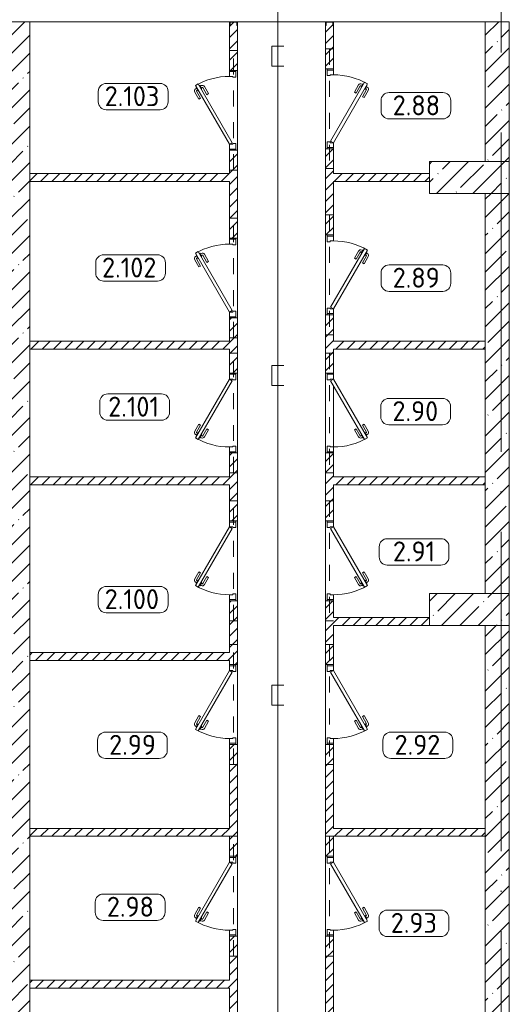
# Model space of a CAD drawing. Header units: millimetres. Extents: x -32229 to 291619, y -13689 to 125138.
# Tile 495 of 565: x 120680 to 126805, y 60997 to 73325. Entities that reach past the tile are written whole.
import ezdxf

# ---------------------------------------------------------------- set-up
doc = ezdxf.new("R2010")
doc.units = ezdxf.units.MM
doc.linetypes.add('3_ Штрих_ 1 х 1 мм', pattern=[400, 200, -200])
doc.linetypes.add('ADSK_Линия сетки', pattern=[5000, 4000, -500, 0, -500])
for name, color, linetype, lineweight in [('A-AREA-____-IDEN', 7, 'Continuous', 9), ('A-DOOR-____-MCUT', 7, 'Continuous', 9), ('A-DOOR-____-OTLN', 7, 'Continuous', 18), ('A-DOOR-FRAM-MCUT', 7, 'Continuous', 9), ('A-FLOR-____-OTLN', 7, 'Continuous', 18), ('A-GENM-____-OTLN', 7, 'Continuous', 18), ('A-WALL-____-MCUT', 7, 'Continuous', 40), ('A-WALL-____-PATT', 7, 'Continuous', 40), ('I-WALL-____-MCUT', 7, 'Continuous', 40), ('S-BEAM-____-OTLN', 7, 'Continuous', 18), ('S-COLS-____-MCUT', 7, 'Continuous', 40), ('S-COLS-____-OTLN', 7, 'Continuous', 18), ('S-GRID-____-OTLN', 7, 'Continuous', 9)]:
    doc.layers.add(name, color=color, linetype=linetype, lineweight=lineweight)
doc.layers.add('A-DETL-____-OTLN', color=7, linetype='Continuous', lineweight=9, true_color=0x00a600)
doc.styles.add('GOST Common_9', font='GOST_Common.ttf', dxfattribs={"height": 250})
pattern_1 = [(45, (0, 0), (-70.71068, 70.71068), [])]
pattern_2 = [(45, (0, 0), (-228.0985, 228.0985), []), (45, (228.1, 0), (-228.0985, 228.0985), [403.225, -80.645, 6.706, -73.939])]

# ---------------------------------------------------------------- blocks, each defined once
blk = doc.blocks.new('АР_Дверь однопольная - 1000х2100h_850__Кладовая-4627048--02 ЭМ')
at = {"layer": 'A-DOOR-____-MCUT', "color": 253, "lineweight": 13, "true_color": 0xaaaaaa}
for p, q in [((311, 475), (-425, 50)), ((-405, 15), (331, 440)), ((331, 440), (311, 475)), ((-425, 50), (-405, 15))]:
    blk.add_line(p, q, dxfattribs=at)
at = {"layer": 'A-DOOR-____-OTLN', "color": 253, "lineweight": 5, "true_color": 0xaaaaaa}
for p, q in [((139, 433), (228, 485)), ((151, 412), (139, 433)), ((151, 412), (240, 463)), ((196, 334), (285, 385)), ((285, 469), (242, 444)), ((242, 444), (246, 438)), ((253, 451), (247, 461)), ((270, 396), (266, 403)), ((275, 463), (269, 474)), ((313, 421), (270, 396)), ((281, 402), (287, 392)), ((289, 463), (285, 469)), ((303, 415), (309, 404)), ((309, 428), (313, 421)), ((196, 334), (209, 312)), ((209, 312), (298, 363))]:
    blk.add_line(p, q, dxfattribs=at)
for centre, radius, start, end in [((243, 459), 30, 30, 120), ((243, 459), 4.99, 30, 120), ((283, 389), 4.99, 300, 30), ((283, 389), 30, 300, 30), ((-425, 50), 850, 360, 30)]:
    blk.add_arc(centre, radius, start, end, dxfattribs=at)
at = {"layer": 'A-DOOR-FRAM-MCUT', "color": 253, "lineweight": 13, "true_color": 0xaaaaaa}
for p, q in [((-485, 50), (-500, 50)), ((-425, 50), (-485, 50)), ((-485, 50), (-485, -30)), ((-425, 10), (-425, 50)), ((-415, 10), (-425, 10)), ((-415, -30), (-415, 10)), ((425, 10), (415, 10)), ((415, 10), (415, -30)), ((485, 50), (425, 50)), ((425, 50), (425, 10)), ((485, -30), (485, 50)), ((485, 50), (500, 50)), ((-485, -30), (-500, -30)), ((-485, -30), (-415, -30)), ((415, -30), (485, -30)), ((485, -30), (500, -30))]:
    blk.add_line(p, q, dxfattribs=at)
blk = doc.blocks.new('АР_Дверь однопольная - 1000х2100h_850__Кладовая-4711580--02 ЭМ')
at = {"layer": 'A-DOOR-____-MCUT', "color": 253, "lineweight": 13, "true_color": 0xaaaaaa}
for p, q in [((-311, 475), (-331, 440)), ((-331, 440), (405, 15)), ((425, 50), (-311, 475)), ((405, 15), (425, 50))]:
    blk.add_line(p, q, dxfattribs=at)
at = {"layer": 'A-DOOR-____-OTLN', "color": 253, "lineweight": 5, "true_color": 0xaaaaaa}
for p, q in [((-309, 428), (-313, 421)), ((-313, 421), (-270, 396)), ((-303, 415), (-309, 404)), ((-289, 463), (-285, 469)), ((-281, 402), (-287, 392)), ((-285, 469), (-242, 444)), ((-196, 334), (-285, 385)), ((-275, 463), (-269, 474)), ((-270, 396), (-266, 403)), ((-253, 451), (-247, 461)), ((-242, 444), (-246, 438)), ((-151, 412), (-240, 463)), ((-139, 433), (-228, 485)), ((-151, 412), (-139, 433)), ((-209, 312), (-298, 363)), ((-196, 334), (-209, 312))]:
    blk.add_line(p, q, dxfattribs=at)
for centre, radius, start, end in [((425, 50), 850, 150, 180), ((-283, 389), 30, 150, 240), ((-283, 389), 4.99, 150, 240), ((-243, 459), 30, 60, 150), ((-243, 459), 4.99, 60, 150)]:
    blk.add_arc(centre, radius, start, end, dxfattribs=at)
at = {"layer": 'A-DOOR-FRAM-MCUT', "color": 253, "lineweight": 13, "true_color": 0xaaaaaa}
for p, q in [((-485, 50), (-500, 50)), ((-425, 50), (-485, 50)), ((-485, 50), (-485, -30)), ((-425, 10), (-425, 50)), ((-415, 10), (-425, 10)), ((-415, -30), (-415, 10)), ((425, 10), (415, 10)), ((415, 10), (415, -30)), ((485, 50), (425, 50)), ((425, 50), (425, 10)), ((485, -30), (485, 50)), ((485, 50), (500, 50)), ((-485, -30), (-500, -30)), ((-485, -30), (-415, -30)), ((415, -30), (485, -30)), ((485, -30), (500, -30))]:
    blk.add_line(p, q, dxfattribs=at)
blk = doc.blocks.new('АР-Заполнение деф_ шва - Д_ш__Пристенный-4427915--02 ЭМ')
at = {"layer": 'A-GENM-____-OTLN', "color": 253, "lineweight": 13, "true_color": 0xaaaaaa}
blk.add_line((0, -25), (2450, -25), dxfattribs=at)
blk = doc.blocks.new('АР-Заполнение деф_ шва - Д_ш__Пристенный-4428037--02 ЭМ')
at = {"layer": 'A-GENM-____-OTLN', "color": 253, "lineweight": 13, "true_color": 0xaaaaaa}
blk.add_line((0, -25), (1900, -25), dxfattribs=at)
blk = doc.blocks.new('АР_Фахверк_ _Швеллер полки параллельные_ - 10П-5788207--02 ЭМ')
at = {"layer": 'S-COLS-____-OTLN', "lineweight": 15, "true_color": 0xaaaaaa}
blk.add_hatch(color=253, dxfattribs=at).paths.add_polyline_path([(31, 42), (31, 50), (-15, 50), (-15, -50), (31, -50), (31, -42), (-11, -42), (-11, 42)])
at = {"layer": 'S-COLS-____-MCUT', "color": 253, "lineweight": 15, "true_color": 0xaaaaaa}
for p, q in [((31, 50), (-15, 50)), ((-15, 50), (-15, -50)), ((-11, -42), (-11, 42)), ((-11, 42), (31, 42)), ((31, 42), (31, 50)), ((-15, -50), (31, -50)), ((31, -42), (-11, -42)), ((31, -50), (31, -42))]:
    blk.add_line(p, q, dxfattribs=at)
blk = doc.blocks.new('АР_Перемычка - 100_Уx1_75x5__250-250-6683530--02 ЭМ')
at = {"layer": 'S-BEAM-____-OTLN', "color": 9, "linetype": '3_ Штрих_ 1 х 1 мм', "lineweight": 15, "true_color": 0xc4c4c4}
for p, q in [((-750, 50), (-750, -50)), ((750, 50), (750, -50)), ((-750, 0), (750, 0))]:
    blk.add_line(p, q, dxfattribs=at)
blk = doc.blocks.new('Наметкина 10_РД_АР_П_отсоединено_rvt-1--02 ЭМ')
at = {"layer": 'A-WALL-____-PATT', "lineweight": 5, "true_color": 0xaaaaaa}
h = blk.add_hatch(dxfattribs=at)
h.set_pattern_fill('FP_3', color=253, style=0, pattern_type=2)
h.set_pattern_definition(pattern_2)
h.paths.add_polyline_path([(120555, 59850), (120805, 59850), (120805, 73300), (120555, 73300), (120555, 60742)])
h = blk.add_hatch(dxfattribs=at)
h.set_pattern_fill('FP_2', color=253, style=0, pattern_type=2)
h.set_pattern_definition(pattern_1)
h.paths.add_polyline_path([(123405, 59300), (123405, 59650), (123305, 59650), (123305, 59300)])
h.paths.add_polyline_path([(123305, 60650), (123405, 60650), (123405, 61850), (123305, 61850), (123305, 60742)])
h.paths.add_polyline_path([(123405, 62850), (123405, 64250), (123305, 64250), (123305, 62850)])
h.paths.add_polyline_path([(123405, 65250), (123405, 66050), (123305, 66050), (123305, 65250)])
h.paths.add_polyline_path([(123305, 67050), (123405, 67050), (123405, 67900), (123305, 67900), (123305, 67193)])
h.paths.add_polyline_path([(123405, 68900), (123405, 69590), (123305, 69590), (123305, 68900)])
h.paths.add_polyline_path([(123405, 70590), (123405, 71690), (123305, 71690), (123305, 70590)])
h.paths.add_polyline_path([(123305, 72690), (123405, 72690), (123405, 73254), (123398, 73254), (123398, 73296), (123313, 73296), (123313, 73254), (123305, 73254)])
h = blk.add_hatch(dxfattribs=at)
h.set_pattern_fill('FP_2', color=253, style=0, pattern_type=2)
h.set_pattern_definition(pattern_1)
h.paths.add_polyline_path([(124605, 56000), (124605, 57100), (124505, 57100), (124505, 56000)])
h.paths.add_polyline_path([(124527, 58100), (124605, 58100), (124605, 59250), (124505, 59250), (124505, 58100)])
h.paths.add_polyline_path([(124605, 60250), (124605, 61850), (124505, 61850), (124505, 60250), (124527, 60250)])
h.paths.add_polyline_path([(124527, 62850), (124605, 62850), (124605, 64250), (124505, 64250), (124505, 62850)])
h.paths.add_polyline_path([(124505, 65250), (124605, 65250), (124605, 66050), (124505, 66050)])
h.paths.add_polyline_path([(124527, 67050), (124605, 67050), (124605, 67900), (124505, 67900), (124505, 67050)])
h.paths.add_polyline_path([(124605, 68900), (124605, 69630), (124505, 69630), (124505, 68900), (124527, 68900)])
h.paths.add_polyline_path([(124505, 70630), (124605, 70630), (124605, 71710), (124505, 71710), (124505, 71494)])
h.paths.add_polyline_path([(124505, 72710), (124605, 72710), (124605, 73254), (124598, 73254), (124598, 73296), (124513, 73296), (124513, 73254), (124505, 73254)])
h = blk.add_hatch(dxfattribs=at)
h.set_pattern_fill('FP_3', color=253, style=0, pattern_type=2)
h.set_pattern_definition(pattern_2)
h.paths.add_polyline_path([(126805, 71550), (126805, 73300), (126505, 73300), (126505, 71550)])
h = blk.add_hatch(dxfattribs=at)
h.set_pattern_fill('FP_2', color=253, style=0, pattern_type=2)
h.set_pattern_definition(pattern_1)
h.paths.add_polyline_path([(123305, 71300), (123305, 71400), (120805, 71400), (120805, 71300), (121865, 71300)])
h = blk.add_hatch(dxfattribs=at)
h.set_pattern_fill('FP_2', color=253, style=0, pattern_type=2)
h.set_pattern_definition(pattern_1)
h.paths.add_polyline_path([(125805, 71300), (125805, 71400), (124605, 71400), (124605, 71300)])
h = blk.add_hatch(dxfattribs=at)
h.set_pattern_fill('FP_3', color=253, style=0, pattern_type=2)
h.set_pattern_definition(pattern_2)
h.paths.add_polyline_path([(126805, 66140), (126805, 71150), (126505, 71150), (126505, 66140)])
h = blk.add_hatch(dxfattribs=at)
h.set_pattern_fill('FP_2', color=253, style=0, pattern_type=2)
h.set_pattern_definition(pattern_1)
h.paths.add_polyline_path([(123305, 69200), (123305, 69300), (120805, 69300), (120805, 69200), (121865, 69200)])
h = blk.add_hatch(dxfattribs=at)
h.set_pattern_fill('FP_2', color=253, style=0, pattern_type=2)
h.set_pattern_definition(pattern_1)
h.paths.add_polyline_path([(126505, 69200), (126505, 69300), (124605, 69300), (124605, 69200)])
h = blk.add_hatch(dxfattribs=at)
h.set_pattern_fill('FP_2', color=253, style=0, pattern_type=2)
h.set_pattern_definition(pattern_1)
h.paths.add_polyline_path([(123305, 67500), (123305, 67600), (120805, 67600), (120805, 67500), (121865, 67500)])
h = blk.add_hatch(dxfattribs=at)
h.set_pattern_fill('FP_2', color=253, style=0, pattern_type=2)
h.set_pattern_definition(pattern_1)
h.paths.add_polyline_path([(126505, 67500), (126505, 67600), (124605, 67600), (124605, 67500)])
h = blk.add_hatch(dxfattribs=at)
h.set_pattern_fill('FP_2', color=253, style=0, pattern_type=2)
h.set_pattern_definition(pattern_1)
h.paths.add_polyline_path([(125805, 65740), (125805, 65840), (124605, 65840), (124605, 65740)])
h = blk.add_hatch(dxfattribs=at)
h.set_pattern_fill('FP_3', color=253, style=0, pattern_type=2)
h.set_pattern_definition(pattern_2)
h.paths.add_polyline_path([(126805, 60650), (126805, 65740), (126505, 65740), (126505, 60650)])
h = blk.add_hatch(dxfattribs=at)
h.set_pattern_fill('FP_2', color=253, style=0, pattern_type=2)
h.set_pattern_definition(pattern_1)
h.paths.add_polyline_path([(123305, 65300), (123305, 65400), (120805, 65400), (120805, 65300), (123196, 65300)])
h = blk.add_hatch(dxfattribs=at)
h.set_pattern_fill('FP_2', color=253, style=0, pattern_type=2)
h.set_pattern_definition(pattern_1)
h.paths.add_polyline_path([(123305, 63100), (123305, 63200), (120805, 63200), (120805, 63100), (121865, 63100)])
h = blk.add_hatch(dxfattribs=at)
h.set_pattern_fill('FP_2', color=253, style=0, pattern_type=2)
h.set_pattern_definition(pattern_1)
h.paths.add_polyline_path([(126505, 63100), (126505, 63200), (124605, 63200), (124605, 63100)])
h = blk.add_hatch(dxfattribs=at)
h.set_pattern_fill('FP_2', color=253, style=0, pattern_type=2)
h.set_pattern_definition(pattern_1)
h.paths.add_polyline_path([(123305, 61200), (123305, 61300), (120805, 61300), (120805, 61200), (121865, 61200)])
at = {"layer": 'S-COLS-____-OTLN', "lineweight": 5, "true_color": 0xaaaaaa}
h = blk.add_hatch(dxfattribs=at)
h.set_pattern_fill('FP_3', color=253, style=0, pattern_type=2)
h.set_pattern_definition(pattern_2)
h.paths.add_polyline_path([(126805, 71150), (126805, 71550), (125805, 71550), (125805, 71150)])
h = blk.add_hatch(dxfattribs=at)
h.set_pattern_fill('FP_3', color=253, style=0, pattern_type=2)
h.set_pattern_definition(pattern_2)
h.paths.add_polyline_path([(126805, 65740), (126805, 66140), (125805, 66140), (125805, 65740)])
at = {"layer": 'A-FLOR-____-OTLN', "color": 253, "lineweight": 13, "true_color": 0xaaaaaa}
for p, q in [((123305, 73300), (120805, 73300)), ((124505, 73300), (123405, 73300)), ((126505, 73300), (124605, 73300)), ((123405, 72690), (123405, 71690)), ((123405, 71690), (123405, 72690)), ((124505, 71710), (124505, 72710)), ((124505, 72710), (124505, 71710)), ((123405, 70590), (123405, 69590)), ((123405, 69590), (123405, 70590)), ((124505, 69630), (124505, 70630)), ((124505, 70630), (124505, 69630)), ((123405, 68900), (123405, 67900)), ((123405, 67900), (123405, 68900)), ((124505, 67900), (124505, 68900)), ((124605, 68900), (124605, 68885)), ((124605, 68745), (124605, 67975)), ((124605, 67915), (124605, 67900)), ((123405, 67050), (123405, 66050)), ((123405, 66050), (123405, 67050)), ((124505, 66050), (124505, 67050)), ((124505, 67050), (124505, 66050)), ((123405, 65250), (123405, 64250)), ((123405, 64250), (123405, 65250)), ((124505, 64250), (124505, 65250)), ((124505, 65250), (124505, 64250)), ((123405, 62850), (123405, 61850)), ((123405, 61850), (123405, 62850)), ((124505, 61850), (124505, 62850)), ((124505, 62850), (124505, 61850))]:
    blk.add_line(p, q, dxfattribs=at)
at = {"layer": 'A-WALL-____-MCUT', "color": 253, "lineweight": 13, "true_color": 0xaaaaaa}
for p, q in [((120805, 73300), (120555, 73300)), ((120805, 59850), (120805, 73300)), ((126505, 73300), (126505, 71550)), ((126805, 73300), (126505, 73300)), ((126805, 71550), (126805, 73300)), ((126505, 71550), (126805, 71550)), ((126505, 71150), (126505, 66140)), ((126805, 71150), (126505, 71150)), ((126805, 66140), (126805, 71150)), ((126505, 66140), (126805, 66140)), ((126505, 65740), (126505, 60650)), ((126805, 65740), (126505, 65740)), ((126805, 60650), (126805, 65740))]:
    blk.add_line(p, q, dxfattribs=at)
at = {"layer": 'I-WALL-____-MCUT', "color": 253, "lineweight": 13, "true_color": 0xaaaaaa}
for p, q in [((123305, 73254), (123305, 72690)), ((123405, 72690), (123405, 73254)), ((124505, 73254), (124505, 72710)), ((124605, 72710), (124605, 73254)), ((123305, 72690), (123405, 72690)), ((124505, 72710), (124605, 72710)), ((123305, 71690), (123305, 71400)), ((123405, 71690), (123305, 71690)), ((123405, 70590), (123405, 71690)), ((124505, 71710), (124505, 70630)), ((124605, 71710), (124505, 71710)), ((124605, 71400), (124605, 71710)), ((123305, 71400), (120805, 71400)), ((120805, 71400), (120805, 71300)), ((125805, 71400), (124605, 71400)), ((125805, 71300), (125805, 71400)), ((120805, 71300), (123305, 71300)), ((123305, 71300), (123305, 70590)), ((124605, 71300), (125805, 71300)), ((124605, 70630), (124605, 71300)), ((123305, 70590), (123405, 70590)), ((124505, 70630), (124605, 70630)), ((123305, 69590), (123305, 69300)), ((123405, 69590), (123305, 69590)), ((123405, 68900), (123405, 69590)), ((124505, 69630), (124505, 68900)), ((124605, 69630), (124505, 69630)), ((124605, 69300), (124605, 69630)), ((123305, 69300), (120805, 69300)), ((120805, 69300), (120805, 69200)), ((126505, 69300), (124605, 69300)), ((126505, 69200), (126505, 69300)), ((120805, 69200), (123305, 69200)), ((123305, 69200), (123305, 68900)), ((124605, 69200), (126505, 69200)), ((124605, 68900), (124605, 69200)), ((123305, 68900), (123405, 68900)), ((124505, 68900), (124605, 68900)), ((123305, 67900), (123305, 67600)), ((123405, 67900), (123305, 67900)), ((123405, 67050), (123405, 67900)), ((124505, 67900), (124505, 67050)), ((124605, 67900), (124505, 67900)), ((124605, 67600), (124605, 67900)), ((123305, 67600), (120805, 67600)), ((120805, 67600), (120805, 67500)), ((126505, 67600), (124605, 67600)), ((126505, 67500), (126505, 67600)), ((120805, 67500), (123305, 67500)), ((123305, 67500), (123305, 67050)), ((124605, 67500), (126505, 67500)), ((124605, 67050), (124605, 67500)), ((123305, 67050), (123405, 67050)), ((124505, 67050), (124605, 67050)), ((123305, 66050), (123305, 65400)), ((123405, 66050), (123305, 66050)), ((123405, 65250), (123405, 66050)), ((124505, 66050), (124505, 65250)), ((124605, 66050), (124505, 66050)), ((124605, 65840), (124605, 66050)), ((125805, 65840), (124605, 65840)), ((125805, 65740), (125805, 65840)), ((124605, 65740), (125805, 65740)), ((124605, 65250), (124605, 65740)), ((123305, 65400), (120805, 65400)), ((120805, 65400), (120805, 65300)), ((120805, 65300), (123305, 65300)), ((123305, 65300), (123305, 65250)), ((123305, 65250), (123405, 65250)), ((124505, 65250), (124605, 65250)), ((123305, 64250), (123305, 63200)), ((123405, 64250), (123305, 64250)), ((123405, 62850), (123405, 64250)), ((124505, 64250), (124505, 62850)), ((124605, 64250), (124505, 64250)), ((124605, 63200), (124605, 64250)), ((123305, 63200), (120805, 63200)), ((120805, 63200), (120805, 63100)), ((126505, 63200), (124605, 63200)), ((126505, 63100), (126505, 63200)), ((120805, 63100), (123305, 63100)), ((123305, 63100), (123305, 62850)), ((124605, 63100), (126505, 63100)), ((124605, 62850), (124605, 63100)), ((123305, 62850), (123405, 62850)), ((124505, 62850), (124605, 62850)), ((123305, 61850), (123305, 61300)), ((123405, 61850), (123305, 61850)), ((123405, 60650), (123405, 61850)), ((124505, 61850), (124505, 60250)), ((124605, 61850), (124505, 61850)), ((124605, 60650), (124605, 61850)), ((123305, 61300), (120805, 61300)), ((120805, 61300), (120805, 61200)), ((120805, 61200), (123305, 61200)), ((123305, 61200), (123305, 60650))]:
    blk.add_line(p, q, dxfattribs=at)
at = {"layer": 'S-COLS-____-MCUT', "color": 253, "lineweight": 15, "true_color": 0xaaaaaa}
for p, q in [((126805, 71550), (125805, 71550)), ((125805, 71550), (125805, 71150)), ((126805, 71150), (126805, 71550)), ((125805, 71150), (126805, 71150)), ((126805, 66140), (125805, 66140)), ((125805, 66140), (125805, 65740)), ((126805, 65740), (126805, 66140)), ((125805, 65740), (126805, 65740))]:
    blk.add_line(p, q, dxfattribs=at)
at = {"layer": 'A-DOOR-____-OTLN', "color": 253, "lineweight": 13, "true_color": 0xaaaaaa}
for name, p, rotation in [('АР_Дверь однопольная - 1000х2100h_850__Кладовая-4627048--02 ЭМ', (123355, 72190), 90), ('АР_Дверь однопольная - 1000х2100h_850__Кладовая-4711580--02 ЭМ', (124555, 72210), 270), ('АР_Дверь однопольная - 1000х2100h_850__Кладовая-4627048--02 ЭМ', (123355, 70090), 90), ('АР_Дверь однопольная - 1000х2100h_850__Кладовая-4711580--02 ЭМ', (124555, 70130), 270), ('АР_Дверь однопольная - 1000х2100h_850__Кладовая-4711580--02 ЭМ', (123355, 68400), 90), ('АР_Дверь однопольная - 1000х2100h_850__Кладовая-4627048--02 ЭМ', (124555, 68400), 270), ('АР_Дверь однопольная - 1000х2100h_850__Кладовая-4711580--02 ЭМ', (123355, 66550), 90), ('АР_Дверь однопольная - 1000х2100h_850__Кладовая-4627048--02 ЭМ', (124555, 66550), 270), ('АР_Дверь однопольная - 1000х2100h_850__Кладовая-4711580--02 ЭМ', (123355, 64750), 90), ('АР_Дверь однопольная - 1000х2100h_850__Кладовая-4627048--02 ЭМ', (124555, 64750), 270), ('АР_Дверь однопольная - 1000х2100h_850__Кладовая-4711580--02 ЭМ', (123355, 62350), 90), ('АР_Дверь однопольная - 1000х2100h_850__Кладовая-4627048--02 ЭМ', (124555, 62350), 270)]:
    blk.add_blockref(name, p, dxfattribs=dict(at, rotation=rotation))
at = {"layer": 'A-GENM-____-OTLN', "color": 253, "lineweight": 13, "true_color": 0xaaaaaa}
for name, p in [('АР-Заполнение деф_ шва - Д_ш__Пристенный-4427915--02 ЭМ', (120855, 73325)), ('АР-Заполнение деф_ шва - Д_ш__Пристенный-4428037--02 ЭМ', (124605, 73325))]:
    blk.add_blockref(name, p, dxfattribs=at)
at = {"layer": 'S-BEAM-____-OTLN', "color": 253, "lineweight": 13, "true_color": 0xaaaaaa}
for p, rotation in [((123355, 72190), 90), ((124555, 72210), 270), ((123355, 70090), 90), ((124555, 70130), 270), ((123355, 68400), 90), ((124555, 68400), 270), ((123355, 66550), 90), ((124555, 66550), 270), ((123355, 64750), 90), ((124555, 64750), 270), ((123355, 62350), 90), ((124555, 62350), 270)]:
    blk.add_blockref('АР_Перемычка - 100_Уx1_75x5__250-250-6683530--02 ЭМ', p, dxfattribs=dict(at, rotation=rotation))
at = {"layer": 'S-COLS-____-OTLN', "color": 253, "lineweight": 13, "true_color": 0xaaaaaa, "rotation": 269.9999999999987}
for p in [(123355, 73285), (124555, 73285)]:
    blk.add_blockref('АР_Фахверк_ _Швеллер полки параллельные_ - 10П-5788207--02 ЭМ', p, dxfattribs=at)
blk = doc.blocks.new('Марка помещения 2 - Марка помещения 2-1605974--02 ЭМ')
at = {"layer": 'A-AREA-____-IDEN', "color": 253, "true_color": 0xaaaaaa}
for p, q in [((-1.797, 0.841), (1.569, 0.841)), ((-2.297, -0.309), (-2.297, 0.341)), ((2.069, 0.341), (2.069, -0.309)), ((1.569, -0.809), (-1.797, -0.809))]:
    blk.add_line(p, q, dxfattribs=at)
for centre, start, end in [((-1.797, 0.341), 90, 180), ((1.569, 0.341), 0, 90), ((-1.797, -0.309), 180, 270), ((1.569, -0.309), 270, 360)]:
    blk.add_arc(centre, 0.5, start, end, dxfattribs=at)

msp = doc.modelspace()

# ---------------------------------------------------------------- linework, layer by layer
at = {"layer": 'A-DETL-____-OTLN', "color": 5, "true_color": 0x0000ff}
for p, q in [((123909.7, 56304.1), (123909.7, 80524.7)), ((123984.7, 72993.4), (123834.7, 72993.4)), ((123834.7, 72993.4), (123834.7, 72743.4)), ((123834.7, 72743.4), (123984.7, 72743.4)), ((123984.7, 68993.4), (123834.7, 68993.4)), ((123834.7, 68993.4), (123834.7, 68743.4)), ((123834.7, 68743.4), (123984.7, 68743.4)), ((123984.7, 64993.4), (123834.7, 64993.4)), ((123834.7, 64993.4), (123834.7, 64743.4)), ((123834.7, 64743.4), (123984.7, 64743.4))]:
    msp.add_line(p, q, dxfattribs=at)
at = {"layer": 'S-GRID-____-OTLN', "color": 253, "linetype": 'ADSK_Линия сетки', "true_color": 0xaaaaaa}
msp.add_line((126705.3, -12088.9), (126705.3, 125138.4), dxfattribs=at)

# ---------------------------------------------------------------- block references
at = {"lineweight": 5}
msp.add_blockref('Наметкина 10_РД_АР_П_отсоединено_rvt-1--02 ЭМ', (0, 0), dxfattribs=at)
at = {"layer": 'A-AREA-____-IDEN', "color": 253, "true_color": 0xaaaaaa, "xscale": 199.9999999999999, "yscale": 199.9999999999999, "zscale": 199.9999999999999}
for p in [(122123, 72358.8), (125660, 72243.9), (122090, 70213.2), (125660, 70085.5), (122141, 68471), (125657, 68415), (125637, 66658.5), (122123, 66061.1), (122113, 64237), (125683.5, 64237), (122084.5, 62209.5), (125636.5, 62007.5)]:
    msp.add_blockref('Марка помещения 2 - Марка помещения 2-1605974--02 ЭМ', p, dxfattribs=at)

# ---------------------------------------------------------------- texts
at = {"layer": 'A-AREA-____-IDEN', "color": 253, "true_color": 0xaaaaaa, "char_height": 250, "attachment_point": 1, "style": 'GOST Common_9'}
for s, insert, width in [('2.103', (121743.5, 72492.5), 929.957), ('2.88', (125346.5, 72377.6), 769.62), ('2.102', (121710.5, 70347), 929.957), ('2.89', (125346.5, 70219.3), 769.62), ('2.101', (121787.5, 68604.7), 865.822), ('2.90', (125343.5, 68548.7), 769.62), ('2.91', (125349.5, 66792.2), 705.485), ('2.100', (121743.5, 66194.8), 929.957), ('2.99', (121799.5, 64370.7), 769.62), ('2.92', (125370, 64370.7), 769.62), ('2.98', (121771, 62343.3), 769.62), ('2.93', (125323, 62141.2), 769.62)]:
    msp.add_mtext(s, dxfattribs=dict(at, insert=insert, width=width))

doc.saveas('drawing.dxf')
